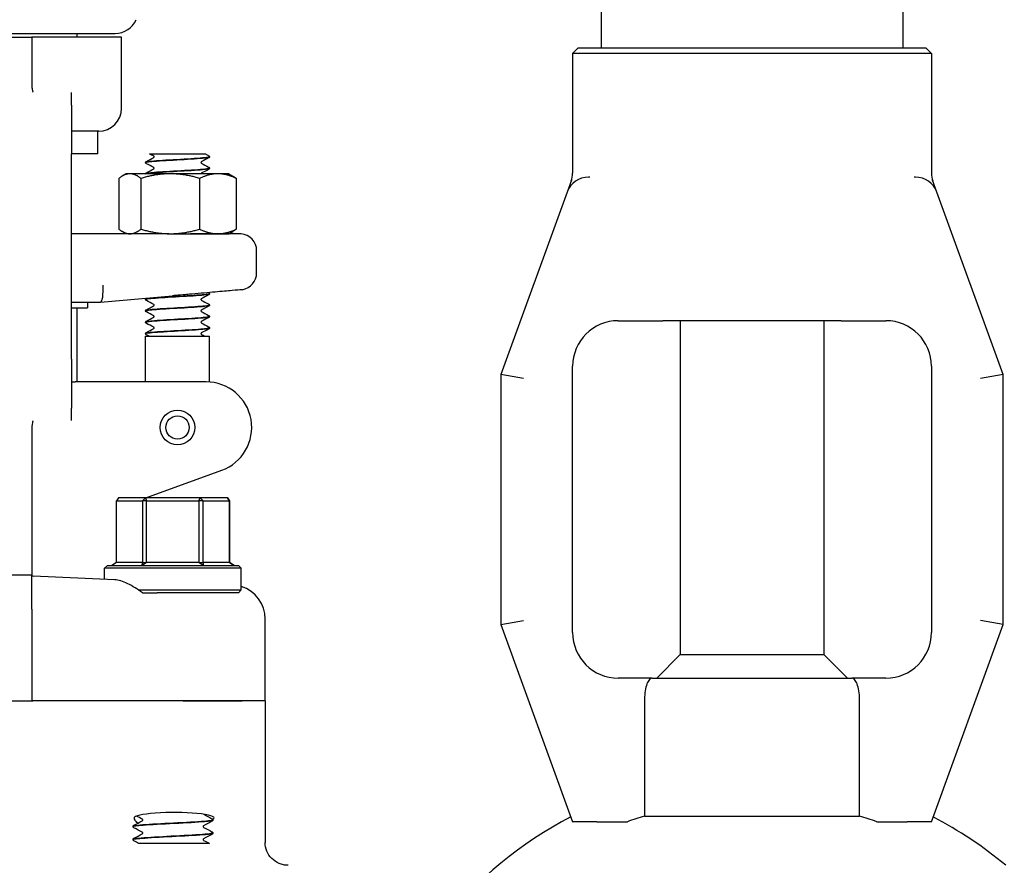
# Model space of a CAD drawing. Header units: inches. Extents: x 24 to 1128, y -69 to 748.
# Tile 519 of 656: x 773.89 to 779.29, y 300.52 to 305.16. Entities that reach past the tile are written whole.
import ezdxf

# ---------------------------------------------------------------- set-up
doc = ezdxf.new("R2010")
doc.units = ezdxf.units.IN
doc.header["$LTSCALE"] = 32
doc.header["$MEASUREMENT"] = 0
doc.layers.add('Visible (ANSI)', color=7, linetype='Continuous', lineweight=30)

msp = doc.modelspace()

# ---------------------------------------------------------------- linework, layer by layer
at = {"layer": 'Visible (ANSI)'}
for p, q in [((777.07836, 305.55404), (777.07836, 305.00286)), ((778.7319, 305.55404), (778.7319, 305.00286)), ((773.24465, 305.08267), (774.41135, 305.08267)), ((774.20298, 305.06267), (774.20298, 305.08267)), ((773.70298, 305.06267), (773.95298, 305.06267)), ((773.95913, 305.06267), (773.95298, 305.06267)), ((773.95298, 305.06267), (773.95298, 304.92871)), ((774.44548, 305.06267), (773.95913, 305.06267)), ((774.44548, 304.67117), (774.44548, 305.06267)), ((776.95213, 305.00286), (776.92088, 304.97161)), ((778.88938, 304.97161), (776.92088, 304.97161)), ((776.92088, 304.97161), (776.92088, 304.31624)), ((776.95213, 305.00286), (778.85813, 305.00286)), ((778.85813, 305.00286), (778.88938, 304.97161)), ((778.88938, 304.97161), (778.88938, 304.31624)), ((773.95298, 304.92871), (773.95298, 304.83622)), ((774.17173, 304.68976), (774.17173, 304.75785)), ((774.17173, 304.68976), (774.17173, 304.42117)), ((774.32048, 304.54617), (774.17173, 304.54617)), ((774.31548, 304.42117), (774.31548, 304.54617)), ((774.17173, 303.29617), (774.17173, 304.42117)), ((774.31548, 304.42117), (774.17173, 304.42117)), ((774.59987, 304.42117), (774.68744, 304.42117)), ((774.68744, 304.42117), (774.75333, 304.42117)), ((774.75333, 304.42117), (774.81914, 304.42117)), ((774.81914, 304.42117), (774.90598, 304.42117)), ((774.57798, 304.37391), (774.57798, 304.37453)), ((774.92798, 304.40519), (774.92798, 304.40581)), ((774.47148, 304.31267), (774.44965, 304.30007)), ((774.49173, 304.31267), (774.47148, 304.31267)), ((774.71315, 304.31267), (774.49173, 304.31267)), ((774.9744, 304.31267), (774.71315, 304.31267)), ((774.92798, 304.34263), (774.92798, 304.34325)), ((775.03448, 304.31267), (774.9744, 304.31267)), ((775.03448, 304.31267), (775.0563, 304.30007)), ((774.4312, 304.28753), (774.4312, 304.00881)), ((774.55226, 304.28753), (774.55226, 304.00881)), ((774.87404, 304.28753), (774.87404, 304.00881)), ((775.07475, 304.28753), (775.07475, 304.00881)), ((776.91456, 304.27684), (776.89095, 304.21195)), ((777.01538, 304.2942), (777.00841, 304.2942)), ((778.80186, 304.2942), (778.79489, 304.2942)), ((778.91932, 304.21195), (778.8957, 304.27684)), ((776.89095, 304.21195), (776.52718, 303.21252)), ((779.28309, 303.21252), (778.91932, 304.21195)), ((774.47148, 303.98367), (774.44965, 303.99627)), ((775.03448, 303.98367), (775.0563, 303.99627)), ((774.70512, 303.98367), (774.17173, 303.98367)), ((774.70512, 303.98367), (774.71315, 303.98367)), ((774.71315, 303.98367), (774.9744, 303.98367)), ((775.10207, 303.98327), (774.82496, 303.98327)), ((774.9744, 303.98367), (775.03448, 303.98367)), ((775.18723, 303.76958), (775.18723, 303.88992)), ((774.17173, 303.60867), (774.32997, 303.60867)), ((774.25923, 303.60867), (774.25923, 303.57742)), ((774.33015, 303.60868), (774.32997, 303.60867)), ((774.33015, 303.60868), (774.72556, 303.64328)), ((774.57798, 303.62316), (774.57798, 303.62378)), ((774.92798, 303.65444), (774.92798, 303.65506)), ((774.17173, 303.57742), (774.25923, 303.57742)), ((774.20298, 303.17117), (774.20298, 303.57742)), ((774.57798, 303.5606), (774.57798, 303.56122)), ((774.92798, 303.59188), (774.92798, 303.5925)), ((774.92798, 303.52932), (774.92798, 303.52994)), ((777.17088, 303.5068), (777.27429, 303.5068)), ((777.27429, 303.5068), (777.41647, 303.5068)), ((778.3938, 303.5068), (777.41647, 303.5068)), ((777.51143, 303.5068), (777.51143, 301.67546)), ((778.29883, 303.5068), (778.29883, 301.67546)), ((778.3938, 303.5068), (778.53598, 303.5068)), ((778.53598, 303.5068), (778.63938, 303.5068)), ((774.57798, 303.49803), (774.57798, 303.49866)), ((774.92798, 303.46675), (774.92798, 303.46737)), ((774.57798, 303.43547), (774.57798, 303.43609)), ((774.57798, 303.42117), (774.92798, 303.42117)), ((774.57798, 303.17117), (774.57798, 303.42117)), ((774.92798, 303.17053), (774.92798, 303.42117)), ((774.17173, 303.29617), (774.17173, 303.02758)), ((776.92088, 301.79617), (776.92088, 303.2568)), ((778.88938, 303.2568), (778.88938, 301.79617)), ((776.65218, 303.19048), (776.52718, 303.21252)), ((776.52718, 303.21252), (776.52718, 301.84045)), ((779.28309, 303.21252), (779.15809, 303.19048)), ((779.28309, 301.84045), (779.28309, 303.21252)), ((774.17173, 303.17117), (774.19207, 303.17117)), ((774.37689, 303.17117), (774.19207, 303.17117)), ((774.91016, 303.17117), (774.37689, 303.17117)), ((774.17173, 302.95949), (774.17173, 303.02758)), ((773.95298, 302.88112), (773.95298, 302.78863)), ((773.95298, 302.78863), (773.95298, 302.3614)), ((774.57989, 302.53492), (774.99566, 302.68625)), ((774.42848, 302.53492), (774.41818, 302.51929)), ((774.5769, 302.53492), (774.42848, 302.53492)), ((774.56006, 302.51929), (774.5769, 302.53492)), ((774.5769, 302.53492), (774.58343, 302.51929)), ((774.8764, 302.53492), (774.5769, 302.53492)), ((774.86972, 302.51929), (774.8764, 302.53492)), ((774.8764, 302.53492), (774.89322, 302.51929)), ((775.02747, 302.53492), (774.8764, 302.53492)), ((775.03763, 302.51929), (775.02747, 302.53492)), ((775.02747, 302.53492), (775.03777, 302.51929)), ((774.41818, 302.18054), (774.41818, 302.51929)), ((774.41818, 302.51929), (774.56006, 302.51929)), ((774.58343, 302.51929), (774.56006, 302.51929)), ((774.56006, 302.51929), (774.56006, 302.18054)), ((774.58343, 302.18054), (774.58343, 302.51929)), ((774.58343, 302.51929), (774.86972, 302.51929)), ((774.89322, 302.51929), (774.86972, 302.51929)), ((774.86972, 302.51929), (774.86972, 302.18054)), ((774.89322, 302.18054), (774.89322, 302.51929)), ((774.89322, 302.51929), (775.03763, 302.51929)), ((775.03777, 302.51929), (775.03763, 302.51929)), ((775.03763, 302.51929), (775.03763, 302.18054)), ((775.03777, 302.18054), (775.03777, 302.51929)), ((773.95298, 302.3614), (773.95298, 302.11603)), ((774.3686, 302.16492), (774.35298, 302.14929)), ((775.10298, 302.14929), (774.35298, 302.14929)), ((774.35298, 302.08842), (774.35298, 302.14929)), ((774.3686, 302.16492), (775.08735, 302.16492)), ((774.41818, 302.18054), (774.3924, 302.16492)), ((774.56006, 302.18054), (774.41818, 302.18054)), ((774.5587, 302.16492), (774.56006, 302.18054)), ((774.58343, 302.18054), (774.5587, 302.16492)), ((774.56006, 302.18054), (774.58343, 302.18054)), ((774.86972, 302.18054), (774.58343, 302.18054)), ((774.89428, 302.16492), (774.86972, 302.18054)), ((774.86972, 302.18054), (774.89322, 302.18054)), ((774.89322, 302.18054), (774.89428, 302.16492)), ((775.03763, 302.18054), (774.89322, 302.18054)), ((775.03763, 302.18054), (775.03777, 302.18054)), ((775.06356, 302.16492), (775.03763, 302.18054)), ((775.03777, 302.18054), (775.06356, 302.16492)), ((775.08735, 302.16492), (775.10298, 302.14929)), ((775.10298, 302.03054), (775.10298, 302.14929)), ((773.95308, 302.11117), (773.70287, 302.11117)), ((773.95298, 301.92457), (773.95298, 302.11062)), ((773.95325, 302.11117), (773.95308, 302.11117)), ((774.40864, 302.08601), (773.96045, 302.10543)), ((774.53766, 302.03054), (775.10298, 302.03054)), ((774.56012, 302.01492), (774.64215, 302.01492)), ((775.08735, 302.01492), (774.64215, 302.01492)), ((775.08735, 302.01492), (775.10298, 302.03054)), ((773.95298, 301.92457), (773.95298, 301.42117)), ((775.23423, 301.42117), (775.23423, 301.87061)), ((776.52718, 301.84045), (776.65218, 301.86249)), ((776.52718, 301.84045), (776.92088, 300.75877)), ((778.88938, 300.75877), (779.28309, 301.84045)), ((779.28309, 301.84045), (779.15809, 301.86249)), ((777.51143, 301.67546), (777.38214, 301.54617)), ((777.51143, 301.67546), (778.29883, 301.67546)), ((778.29883, 301.67546), (778.42812, 301.54617)), ((777.35783, 301.54617), (777.17088, 301.54617)), ((777.35783, 301.54617), (778.45243, 301.54617)), ((778.63938, 301.54617), (778.45243, 301.54617)), ((773.70298, 301.42117), (773.95298, 301.42117)), ((773.95298, 301.42117), (773.95976, 301.42117)), ((774.78464, 301.42117), (773.95976, 301.42117)), ((774.78464, 301.42117), (773.95976, 301.42117)), ((775.10688, 301.42117), (774.78464, 301.42117)), ((774.78464, 301.42117), (775.10688, 301.42117)), ((775.23423, 301.42117), (775.10688, 301.42117)), ((775.23423, 301.42117), (775.10688, 301.42117)), ((775.23423, 301.42117), (775.23423, 300.6448)), ((777.31458, 301.42117), (777.31458, 300.78986)), ((778.49568, 300.78986), (778.49568, 301.42117)), ((774.94673, 300.76866), (774.94673, 300.76799)), ((777.0539, 300.75877), (776.92088, 300.75877)), ((777.0539, 300.75877), (777.22123, 300.75877)), ((777.31458, 300.78986), (778.49568, 300.78986)), ((778.58904, 300.75877), (778.75636, 300.75877)), ((778.88938, 300.75877), (778.75636, 300.75877)), ((774.50923, 300.73291), (774.50923, 300.73224)), ((774.94673, 300.69716), (774.94673, 300.69649)), ((774.50923, 300.66141), (774.50923, 300.66074)), ((774.60512, 300.63992), (774.5407, 300.63992)), ((774.68084, 300.63992), (774.60512, 300.63992)), ((774.76739, 300.63992), (774.68084, 300.63992)), ((774.92778, 300.63992), (774.76739, 300.63992))]:
    msp.add_line(p, q, dxfattribs=at)
for radius in [0.095, 0.06375]:
    msp.add_circle((774.75298, 302.92117), radius, dxfattribs=at)
for centre, radius, start, end in [((774.41135, 305.20767), 0.125, 270, 336.42182), ((774.32048, 304.67117), 0.125, 270, 0), ((776.79588, 304.31624), 0.125, 340, 0), ((779.01438, 304.31624), 0.125, 180, 200), ((777.00841, 304.1692), 0.125, 90, 160), ((778.80186, 304.1692), 0.125, 20, 90), ((775.09348, 303.88992), 0.09375, 0, 84.74141), ((775.09348, 303.76958), 0.09375, 279.08773, 0), ((777.17088, 303.2568), 0.25, 90, 180), ((778.63938, 303.2568), 0.25, 0, 90), ((774.91016, 302.92117), 0.25, 290, 90), ((773.96079, 302.11323), 0.00781, 195.32369, 267.51874), ((777.17088, 301.79617), 0.25, 180, 270), ((778.63938, 301.79617), 0.25, 270, 0), ((777.90513, 298.86113), 2.16535, 117.31932, 141.6832), ((777.90513, 298.86113), 2.01712, 107.02387, 109.81912), ((777.90513, 298.86113), 2.01712, 70.18088, 72.97613), ((777.90513, 298.86113), 2.16535, 50.00159, 62.68068)]:
    msp.add_arc(centre, radius, start, end, dxfattribs=at)
for centre, major_axis, ratio, start_param, end_param in [((774.32588, 303.70242), (0.00409, -0.09375), 0.2058405, 0.0089869, 1.5618094), ((775.04507, 301.87075), (-0.18898, 0.00819), 0.9912393, 3.18452, 4.4442004), ((774.73515, 300.78047), (0.21875, 0), 0.1316525, 6.0040853, 9.3138876)]:
    msp.add_ellipse(centre, major_axis=major_axis, ratio=ratio, start_param=start_param, end_param=end_param, dxfattribs=at)
for points, knots in [([(773.95298, 304.83622), (773.95298, 304.82541), (773.95313, 304.81524), (773.95381, 304.79671), (773.9543, 304.78836), (773.95601, 304.77234), (773.95716, 304.76683), (773.95854, 304.76367), (773.95865, 304.76343), (773.95878, 304.76319)], [0, 0, 0, 0, 0.09469213, 0.09469213, 0.18700728, 0.18700728, 0.29404594, 0.29404594, 0.30156032, 0.30156032, 0.30156032, 0.30156032]), ([(773.95878, 304.76319), (773.9594, 304.76199), (773.96005, 304.76081), (773.96074, 304.75962), (773.96076, 304.75958), (773.96079, 304.75953)], [-0.020804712, -0.020804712, -0.020804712, -0.020804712, 0, 0, 0.000806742, 0.000806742, 0.000806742, 0.000806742]), ([(774.9277, 304.40584), (774.92784, 304.40478), (774.92506, 304.40371), (774.91921, 304.40265), (774.90227, 304.39956), (774.86, 304.39648), (774.80857, 304.39339), (774.75717, 304.39031), (774.69784, 304.38722), (774.65328, 304.38414), (774.60874, 304.38105), (774.58001, 304.37797), (774.57809, 304.37488), (774.57801, 304.37477), (774.57798, 304.37465), (774.57798, 304.37453)], [1.5680873, 1.5680873, 1.5680873, 1.5680873, 1.888606, 1.888606, 1.888606, 2.8182842, 2.8182842, 2.8182842, 3.7476993, 3.7476993, 3.7476993, 4.6768539, 4.6768539, 4.6768539, 4.712389, 4.712389, 4.712389, 4.712389]), ([(774.57798, 304.37456), (774.57804, 304.37583), (774.57851, 304.37703), (774.57962, 304.37869), (774.58021, 304.37924), (774.58125, 304.38004), (774.58172, 304.38032), (774.58219, 304.38056)], [0, 0, 0, 0, 0.017960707, 0.017960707, 0.035135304, 0.035135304, 0.051182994, 0.051182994, 0.051182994, 0.051182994]), ([(774.58219, 304.36788), (774.58147, 304.36825), (774.58071, 304.3687), (774.57947, 304.36999), (774.57903, 304.37055), (774.57829, 304.37201), (774.57802, 304.37293), (774.57798, 304.37388)], [0, 0, 0, 0, 0.024898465, 0.024898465, 0.037820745, 0.037820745, 0.051208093, 0.051208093, 0.051208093, 0.051208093]), ([(774.578, 304.37388), (774.57804, 304.37673), (774.60045, 304.37958), (774.6383, 304.38244), (774.6789, 304.38549), (774.7363, 304.38855), (774.7889, 304.39161), (774.84192, 304.39469), (774.88881, 304.39777), (774.91165, 304.40086), (774.92236, 304.4023), (774.92768, 304.40375), (774.92765, 304.40519)], [-10.9982833, -10.9982833, -10.9982833, -10.9982833, -10.1393382, -10.1393382, -10.1393382, -9.2180099, -9.2180099, -9.2180099, -8.289328, -8.289328, -8.289328, -7.8539816, -7.8539816, -7.8539816, -7.8539816]), ([(774.62431, 304.4055), (774.62431, 304.40671), (774.62381, 304.40783), (774.62302, 304.40891), (774.62273, 304.40912), (774.62253, 304.40927), (774.62249, 304.40929), (774.62249, 304.40929)], [0, 0, 0, 0, 0.02017106, 0.02017106, 0.036592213, 0.036592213, 0.045399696, 0.045399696, 0.045399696, 0.045399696]), ([(774.62252, 304.40173), (774.62258, 304.40176), (774.62275, 304.40188), (774.62326, 304.40241), (774.62357, 304.4028), (774.62411, 304.40393), (774.62431, 304.40471), (774.62431, 304.4055)], [0.008751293, 0.008751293, 0.008751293, 0.008751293, 0.024017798, 0.024017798, 0.03673453, 0.03673453, 0.049915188, 0.049915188, 0.049915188, 0.049915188]), ([(774.88344, 304.37799), (774.88337, 304.37796), (774.8832, 304.37784), (774.88269, 304.37731), (774.88238, 304.37692), (774.88185, 304.37579), (774.88164, 304.37501), (774.88164, 304.37422)], [0.008751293, 0.008751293, 0.008751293, 0.008751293, 0.024017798, 0.024017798, 0.03673453, 0.03673453, 0.049915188, 0.049915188, 0.049915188, 0.049915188]), ([(774.88164, 304.37422), (774.88164, 304.37301), (774.88214, 304.37189), (774.88293, 304.37082), (774.88322, 304.3706), (774.88343, 304.37045), (774.88346, 304.37043), (774.88346, 304.37043)], [0, 0, 0, 0, 0.02017106, 0.02017106, 0.036592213, 0.036592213, 0.045399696, 0.045399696, 0.045399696, 0.045399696]), ([(774.92377, 304.41184), (774.92448, 304.41147), (774.92524, 304.41102), (774.92649, 304.40973), (774.92693, 304.40917), (774.92766, 304.40771), (774.92793, 304.40679), (774.92798, 304.40584)], [0, 0, 0, 0, 0.024898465, 0.024898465, 0.037820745, 0.037820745, 0.051208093, 0.051208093, 0.051208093, 0.051208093]), ([(774.92798, 304.40516), (774.92792, 304.40389), (774.92744, 304.40269), (774.92634, 304.40103), (774.92574, 304.40048), (774.9247, 304.39968), (774.92423, 304.3994), (774.92377, 304.39916)], [0, 0, 0, 0, 0.017960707, 0.017960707, 0.035135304, 0.035135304, 0.051182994, 0.051182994, 0.051182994, 0.051182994]), ([(774.57805, 304.31267), (774.57821, 304.31369), (774.57862, 304.31462), (774.57962, 304.31613), (774.58021, 304.31668), (774.58125, 304.31748), (774.58172, 304.31776), (774.58219, 304.318)], [0.003203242, 0.003203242, 0.003203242, 0.003203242, 0.017960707, 0.017960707, 0.035135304, 0.035135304, 0.051182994, 0.051182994, 0.051182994, 0.051182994]), ([(774.92766, 304.34328), (774.92766, 304.34149), (774.91945, 304.33969), (774.90335, 304.3379), (774.87566, 304.33482), (774.82531, 304.33174), (774.77149, 304.32866), (774.71768, 304.32559), (774.66168, 304.32251), (774.62482, 304.31943), (774.59786, 304.31717), (774.58162, 304.31492), (774.57861, 304.31267)], [7.8512726, 7.8512726, 7.8512726, 7.8512726, 8.3909221, 8.3909221, 8.3909221, 9.318815, 9.318815, 9.318815, 10.2464637, 10.2464637, 10.2464637, 10.9251619, 10.9251619, 10.9251619, 10.9251619]), ([(774.57984, 304.31267), (774.58371, 304.31432), (774.59447, 304.31597), (774.61153, 304.31762), (774.64333, 304.32069), (774.69627, 304.32376), (774.75026, 304.32683), (774.80415, 304.3299), (774.85783, 304.33297), (774.89098, 304.33603), (774.91473, 304.33823), (774.92755, 304.34043), (774.92777, 304.34263)], [-17.1459793, -17.1459793, -17.1459793, -17.1459793, -16.649142, -16.649142, -16.649142, -15.7234774, -15.7234774, -15.7234774, -14.7994931, -14.7994931, -14.7994931, -14.1371669, -14.1371669, -14.1371669, -14.1371669]), ([(774.62431, 304.34294), (774.62431, 304.34415), (774.62381, 304.34527), (774.62302, 304.34634), (774.62273, 304.34656), (774.62253, 304.34671), (774.62249, 304.34673), (774.62249, 304.34673)], [0, 0, 0, 0, 0.02017106, 0.02017106, 0.036592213, 0.036592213, 0.045399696, 0.045399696, 0.045399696, 0.045399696]), ([(774.62252, 304.33917), (774.62258, 304.3392), (774.62275, 304.33931), (774.62326, 304.33985), (774.62357, 304.34023), (774.62411, 304.34137), (774.62431, 304.34215), (774.62431, 304.34294)], [0.008751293, 0.008751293, 0.008751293, 0.008751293, 0.024017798, 0.024017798, 0.03673453, 0.03673453, 0.049915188, 0.049915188, 0.049915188, 0.049915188]), ([(774.88344, 304.31543), (774.88337, 304.3154), (774.8832, 304.31528), (774.88269, 304.31475), (774.88238, 304.31436), (774.88196, 304.31348), (774.88183, 304.31309), (774.88175, 304.31267)], [0.008751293, 0.008751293, 0.008751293, 0.008751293, 0.024017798, 0.024017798, 0.03673453, 0.03673453, 0.044158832, 0.044158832, 0.044158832, 0.044158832]), ([(774.92377, 304.34928), (774.92448, 304.34891), (774.92524, 304.34846), (774.92649, 304.34717), (774.92693, 304.34661), (774.92766, 304.34515), (774.92793, 304.34423), (774.92798, 304.34328)], [0, 0, 0, 0, 0.024898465, 0.024898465, 0.037820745, 0.037820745, 0.051208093, 0.051208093, 0.051208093, 0.051208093]), ([(774.92798, 304.3426), (774.92792, 304.34133), (774.92744, 304.34013), (774.92634, 304.33847), (774.92574, 304.33792), (774.9247, 304.33712), (774.92423, 304.33684), (774.92377, 304.3366)], [0, 0, 0, 0, 0.017960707, 0.017960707, 0.035135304, 0.035135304, 0.051182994, 0.051182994, 0.051182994, 0.051182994]), ([(774.70512, 303.98367), (774.70544, 303.98367), (774.70576, 303.98367), (774.74589, 303.98366), (774.78559, 303.98327), (774.82496, 303.98327)], [-0.00244603, -0.00244603, -0.00244603, -0.00244603, 0, 0, 0.30409051, 0.30409051, 0.30409051, 0.30409051]), ([(775.10828, 303.677), (775.10828, 303.677), (775.10623, 303.67682), (775.09369, 303.67573), (775.07676, 303.67425), (775.02777, 303.66998), (774.99618, 303.66722), (774.92118, 303.66067), (774.87817, 303.65691), (774.8328, 303.65293)], [1.2086674, 1.2086674, 1.2086674, 1.2086674, 1.3758839, 1.3758839, 1.7193458, 1.7193458, 2.0628667, 2.0628667, 2.4173808, 2.4173808, 2.4173808, 2.4173808]), ([(774.92409, 303.66092), (774.92471, 303.66058), (774.92536, 303.66014), (774.92649, 303.65898), (774.92693, 303.65842), (774.92766, 303.65696), (774.92793, 303.65604), (774.92798, 303.65509)], [0.003701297, 0.003701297, 0.003701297, 0.003701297, 0.024898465, 0.024898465, 0.037820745, 0.037820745, 0.051208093, 0.051208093, 0.051208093, 0.051208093]), ([(774.57798, 303.62381), (774.57804, 303.62508), (774.57851, 303.62628), (774.57962, 303.62794), (774.58021, 303.62849), (774.58125, 303.62929), (774.58172, 303.62957), (774.58219, 303.62981)], [0, 0, 0, 0, 0.017960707, 0.017960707, 0.035135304, 0.035135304, 0.051182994, 0.051182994, 0.051182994, 0.051182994]), ([(774.58219, 303.61713), (774.58147, 303.6175), (774.58071, 303.61795), (774.57947, 303.61924), (774.57903, 303.6198), (774.57829, 303.62126), (774.57802, 303.62218), (774.57798, 303.62313)], [0, 0, 0, 0, 0.024898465, 0.024898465, 0.037820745, 0.037820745, 0.051208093, 0.051208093, 0.051208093, 0.051208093]), ([(774.57804, 303.62313), (774.57799, 303.62354), (774.57838, 303.62395), (774.57925, 303.62436), (774.58575, 303.62743), (774.61857, 303.6305), (774.66525, 303.63357), (774.71193, 303.63664), (774.77137, 303.63971), (774.82106, 303.64278), (774.87074, 303.64585), (774.90951, 303.64892), (774.92268, 303.65199), (774.92619, 303.6528), (774.92786, 303.65362), (774.92778, 303.65444)], [-86.396507, -86.396507, -86.396507, -86.396507, -86.2730121, -86.2730121, -86.2730121, -85.3480879, -85.3480879, -85.3480879, -84.4233738, -84.4233738, -84.4233738, -83.4988671, -83.4988671, -83.4988671, -83.2522053, -83.2522053, -83.2522053, -83.2522053]), ([(774.92792, 303.65509), (774.92797, 303.65474), (774.92768, 303.65439), (774.92705, 303.65404), (774.9215, 303.65096), (774.88936, 303.64788), (774.84291, 303.6448), (774.7965, 303.64172), (774.73691, 303.63864), (774.68683, 303.63556), (774.6368, 303.63249), (774.59744, 303.62941), (774.58372, 303.62634), (774.57991, 303.62549), (774.5781, 303.62463), (774.57819, 303.62378)], [76.966311, 76.966311, 76.966311, 76.966311, 77.0718173, 77.0718173, 77.0718173, 78.0001054, 78.0001054, 78.0001054, 78.927415, 78.927415, 78.927415, 79.8537889, 79.8537889, 79.8537889, 80.1106127, 80.1106127, 80.1106127, 80.1106127]), ([(774.8328, 303.65293), (774.83041, 303.65273), (774.82801, 303.65251), (774.81533, 303.6514), (774.80501, 303.65047), (774.77755, 303.64798), (774.76038, 303.64639), (774.73792, 303.64437), (774.73269, 303.6439), (774.72683, 303.64339), (774.7262, 303.64333), (774.72556, 303.64328)], [0.05166308, 0.05166308, 0.05166308, 0.05166308, 0.07036558, 0.07036558, 0.15060424, 0.15060424, 0.28322209, 0.28322209, 0.32342002, 0.32342002, 0.3282584, 0.3282584, 0.3282584, 0.3282584]), ([(774.88344, 303.62724), (774.88337, 303.62721), (774.8832, 303.62709), (774.88269, 303.62656), (774.88238, 303.62617), (774.88185, 303.62504), (774.88164, 303.62426), (774.88164, 303.62347)], [0.008751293, 0.008751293, 0.008751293, 0.008751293, 0.024017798, 0.024017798, 0.03673453, 0.03673453, 0.049915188, 0.049915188, 0.049915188, 0.049915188]), ([(774.88164, 303.62347), (774.88164, 303.62226), (774.88214, 303.62114), (774.88293, 303.62007), (774.88322, 303.61985), (774.88343, 303.6197), (774.88346, 303.61968), (774.88346, 303.61968)], [0, 0, 0, 0, 0.02017106, 0.02017106, 0.036592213, 0.036592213, 0.045399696, 0.045399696, 0.045399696, 0.045399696]), ([(774.92798, 303.65441), (774.92792, 303.65314), (774.92744, 303.65194), (774.92634, 303.65028), (774.92574, 303.64973), (774.9247, 303.64893), (774.92423, 303.64865), (774.92377, 303.64841)], [0, 0, 0, 0, 0.017960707, 0.017960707, 0.035135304, 0.035135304, 0.051182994, 0.051182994, 0.051182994, 0.051182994]), ([(774.92773, 303.59253), (774.92786, 303.59153), (774.9254, 303.59053), (774.92023, 303.58953), (774.90441, 303.58647), (774.86351, 303.5834), (774.81297, 303.58034), (774.76247, 303.57728), (774.7035, 303.57423), (774.65829, 303.57117), (774.6121, 303.56804), (774.58143, 303.56492), (774.57827, 303.56179), (774.57807, 303.5616), (774.57798, 303.56141), (774.57799, 303.56122)], [83.2494963, 83.2494963, 83.2494963, 83.2494963, 83.5507651, 83.5507651, 83.5507651, 84.4730857, 84.4730857, 84.4730857, 85.3947182, 85.3947182, 85.3947182, 86.3362347, 86.3362347, 86.3362347, 86.393798, 86.393798, 86.393798, 86.393798]), ([(774.57798, 303.56125), (774.57804, 303.56252), (774.57851, 303.56372), (774.57962, 303.56538), (774.58021, 303.56593), (774.58125, 303.56673), (774.58172, 303.56701), (774.58219, 303.56725)], [0, 0, 0, 0, 0.017960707, 0.017960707, 0.035135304, 0.035135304, 0.051182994, 0.051182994, 0.051182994, 0.051182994]), ([(774.58219, 303.55456), (774.58147, 303.55494), (774.58071, 303.55539), (774.57947, 303.55668), (774.57903, 303.55724), (774.57829, 303.5587), (774.57802, 303.55962), (774.57798, 303.56057)], [0, 0, 0, 0, 0.024898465, 0.024898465, 0.037820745, 0.037820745, 0.051208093, 0.051208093, 0.051208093, 0.051208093]), ([(774.578, 303.56057), (774.57806, 303.5634), (774.6001, 303.56623), (774.63746, 303.56906), (774.67805, 303.57213), (774.73576, 303.57521), (774.78865, 303.57828), (774.84154, 303.58136), (774.88837, 303.58443), (774.91135, 303.5875), (774.92225, 303.58896), (774.92767, 303.59042), (774.92765, 303.59188)], [-92.6796923, -92.6796923, -92.6796923, -92.6796923, -91.8271132, -91.8271132, -91.8271132, -90.9008742, -90.9008742, -90.9008742, -89.9748609, -89.9748609, -89.9748609, -89.5353906, -89.5353906, -89.5353906, -89.5353906]), ([(774.62431, 303.59219), (774.62431, 303.5934), (774.62381, 303.59452), (774.62302, 303.59559), (774.62273, 303.59581), (774.62253, 303.59596), (774.62249, 303.59598), (774.62249, 303.59598)], [0, 0, 0, 0, 0.02017106, 0.02017106, 0.036592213, 0.036592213, 0.045399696, 0.045399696, 0.045399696, 0.045399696]), ([(774.62252, 303.58842), (774.62258, 303.58845), (774.62275, 303.58856), (774.62326, 303.5891), (774.62357, 303.58948), (774.62411, 303.59062), (774.62431, 303.5914), (774.62431, 303.59219)], [0.008751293, 0.008751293, 0.008751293, 0.008751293, 0.024017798, 0.024017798, 0.03673453, 0.03673453, 0.049915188, 0.049915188, 0.049915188, 0.049915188]), ([(774.88344, 303.56468), (774.88337, 303.56465), (774.8832, 303.56453), (774.88269, 303.564), (774.88238, 303.56361), (774.88185, 303.56247), (774.88164, 303.5617), (774.88164, 303.56091)], [0.008751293, 0.008751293, 0.008751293, 0.008751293, 0.024017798, 0.024017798, 0.03673453, 0.03673453, 0.049915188, 0.049915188, 0.049915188, 0.049915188]), ([(774.88164, 303.56091), (774.88164, 303.5597), (774.88214, 303.55858), (774.88293, 303.5575), (774.88322, 303.55729), (774.88343, 303.55714), (774.88346, 303.55712), (774.88346, 303.55712)], [0, 0, 0, 0, 0.02017106, 0.02017106, 0.036592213, 0.036592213, 0.045399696, 0.045399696, 0.045399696, 0.045399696]), ([(774.92377, 303.59853), (774.92448, 303.59816), (774.92524, 303.59771), (774.92649, 303.59642), (774.92693, 303.59586), (774.92766, 303.5944), (774.92793, 303.59348), (774.92798, 303.59253)], [0, 0, 0, 0, 0.024898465, 0.024898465, 0.037820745, 0.037820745, 0.051208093, 0.051208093, 0.051208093, 0.051208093]), ([(774.92798, 303.59185), (774.92792, 303.59058), (774.92744, 303.58938), (774.92634, 303.58772), (774.92574, 303.58717), (774.9247, 303.58637), (774.92423, 303.58609), (774.92377, 303.58585)], [0, 0, 0, 0, 0.017960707, 0.017960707, 0.035135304, 0.035135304, 0.051182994, 0.051182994, 0.051182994, 0.051182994]), ([(774.57798, 303.49868), (774.57804, 303.49996), (774.57851, 303.50116), (774.57962, 303.50282), (774.58021, 303.50336), (774.58125, 303.50417), (774.58172, 303.50445), (774.58219, 303.50469)], [0, 0, 0, 0, 0.017960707, 0.017960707, 0.035135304, 0.035135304, 0.051182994, 0.051182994, 0.051182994, 0.051182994]), ([(774.92766, 303.52996), (774.92767, 303.52822), (774.91988, 303.52647), (774.90452, 303.52472), (774.87752, 303.52165), (774.82777, 303.51858), (774.77417, 303.51551), (774.72067, 303.51244), (774.66458, 303.50937), (774.62713, 303.50631), (774.59599, 303.50376), (774.57833, 303.50121), (774.57807, 303.49866)], [89.5326816, 89.5326816, 89.5326816, 89.5326816, 90.0591077, 90.0591077, 90.0591077, 90.9847722, 90.9847722, 90.9847722, 91.9087566, 91.9087566, 91.9087566, 92.6769833, 92.6769833, 92.6769833, 92.6769833]), ([(774.57821, 303.49801), (774.57831, 303.50015), (774.59033, 303.50229), (774.61291, 303.50444), (774.64535, 303.50752), (774.69884, 303.5106), (774.75297, 303.51367), (774.80708, 303.51675), (774.86055, 303.51983), (774.89301, 303.52291), (774.91551, 303.52505), (774.92754, 303.52718), (774.92774, 303.52932)], [-98.9628776, -98.9628776, -98.9628776, -98.9628776, -98.3173276, -98.3173276, -98.3173276, -97.3894346, -97.3894346, -97.3894346, -96.461786, -96.461786, -96.461786, -95.8185759, -95.8185759, -95.8185759, -95.8185759]), ([(774.62431, 303.52963), (774.62431, 303.53083), (774.62381, 303.53195), (774.62302, 303.53303), (774.62273, 303.53324), (774.62253, 303.5334), (774.62249, 303.53341), (774.62249, 303.53341)], [0, 0, 0, 0, 0.02017106, 0.02017106, 0.036592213, 0.036592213, 0.045399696, 0.045399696, 0.045399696, 0.045399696]), ([(774.62252, 303.52585), (774.62258, 303.52589), (774.62275, 303.526), (774.62326, 303.52654), (774.62357, 303.52692), (774.62411, 303.52806), (774.62431, 303.52884), (774.62431, 303.52963)], [0.008751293, 0.008751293, 0.008751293, 0.008751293, 0.024017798, 0.024017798, 0.03673453, 0.03673453, 0.049915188, 0.049915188, 0.049915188, 0.049915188]), ([(774.88344, 303.50212), (774.88337, 303.50208), (774.8832, 303.50197), (774.88269, 303.50143), (774.88238, 303.50105), (774.88185, 303.49991), (774.88164, 303.49913), (774.88164, 303.49835)], [0.008751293, 0.008751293, 0.008751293, 0.008751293, 0.024017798, 0.024017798, 0.03673453, 0.03673453, 0.049915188, 0.049915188, 0.049915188, 0.049915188]), ([(774.92377, 303.53597), (774.92448, 303.5356), (774.92524, 303.53514), (774.92649, 303.53386), (774.92693, 303.53329), (774.92766, 303.53184), (774.92793, 303.53092), (774.92798, 303.52996)], [0, 0, 0, 0, 0.024898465, 0.024898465, 0.037820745, 0.037820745, 0.051208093, 0.051208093, 0.051208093, 0.051208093]), ([(774.92798, 303.52929), (774.92792, 303.52801), (774.92744, 303.52681), (774.92634, 303.52515), (774.92574, 303.52461), (774.9247, 303.52381), (774.92423, 303.52352), (774.92377, 303.52328)], [0, 0, 0, 0, 0.017960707, 0.017960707, 0.035135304, 0.035135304, 0.051182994, 0.051182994, 0.051182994, 0.051182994]), ([(774.58219, 303.492), (774.58147, 303.49238), (774.58071, 303.49283), (774.57947, 303.49412), (774.57903, 303.49468), (774.57829, 303.49614), (774.57802, 303.49706), (774.57798, 303.49801)], [0, 0, 0, 0, 0.024898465, 0.024898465, 0.037820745, 0.037820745, 0.051208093, 0.051208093, 0.051208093, 0.051208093]), ([(774.57831, 303.43545), (774.57821, 303.43686), (774.58322, 303.43828), (774.59345, 303.43969), (774.61575, 303.44278), (774.66227, 303.44586), (774.71523, 303.44895), (774.76817, 303.45203), (774.82627, 303.45512), (774.86731, 303.4582), (774.90524, 303.46105), (774.92777, 303.4639), (774.92795, 303.46675)], [-105.2460629, -105.2460629, -105.2460629, -105.2460629, -104.8196437, -104.8196437, -104.8196437, -103.8899654, -103.8899654, -103.8899654, -102.9605503, -102.9605503, -102.9605503, -102.1017612, -102.1017612, -102.1017612, -102.1017612]), ([(774.92786, 303.4674), (774.92772, 303.4649), (774.91094, 303.4624), (774.88098, 303.4599), (774.84433, 303.45685), (774.78883, 303.45379), (774.73535, 303.45073), (774.68146, 303.44765), (774.6309, 303.44456), (774.60299, 303.44148), (774.58672, 303.43969), (774.57837, 303.43789), (774.57828, 303.43609)], [95.8158669, 95.8158669, 95.8158669, 95.8158669, 96.5689115, 96.5689115, 96.5689115, 97.4902398, 97.4902398, 97.4902398, 98.4189217, 98.4189217, 98.4189217, 98.9601686, 98.9601686, 98.9601686, 98.9601686]), ([(774.62431, 303.46706), (774.62431, 303.46827), (774.62381, 303.46939), (774.62302, 303.47047), (774.62273, 303.47068), (774.62253, 303.47083), (774.62249, 303.47085), (774.62249, 303.47085)], [0, 0, 0, 0, 0.02017106, 0.02017106, 0.036592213, 0.036592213, 0.045399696, 0.045399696, 0.045399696, 0.045399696]), ([(774.62252, 303.46329), (774.62258, 303.46333), (774.62275, 303.46344), (774.62326, 303.46398), (774.62357, 303.46436), (774.62411, 303.4655), (774.62431, 303.46628), (774.62431, 303.46706)], [0.008751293, 0.008751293, 0.008751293, 0.008751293, 0.024017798, 0.024017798, 0.03673453, 0.03673453, 0.049915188, 0.049915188, 0.049915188, 0.049915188]), ([(774.88164, 303.49835), (774.88164, 303.49714), (774.88214, 303.49602), (774.88293, 303.49494), (774.88322, 303.49473), (774.88343, 303.49458), (774.88346, 303.49456), (774.88346, 303.49456)], [0, 0, 0, 0, 0.02017106, 0.02017106, 0.036592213, 0.036592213, 0.045399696, 0.045399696, 0.045399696, 0.045399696]), ([(774.92377, 303.47341), (774.92448, 303.47303), (774.92524, 303.47258), (774.92649, 303.47129), (774.92693, 303.47073), (774.92766, 303.46927), (774.92793, 303.46835), (774.92798, 303.4674)], [0, 0, 0, 0, 0.024898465, 0.024898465, 0.037820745, 0.037820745, 0.051208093, 0.051208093, 0.051208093, 0.051208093]), ([(774.92798, 303.46673), (774.92792, 303.46545), (774.92744, 303.46425), (774.92634, 303.46259), (774.92574, 303.46205), (774.9247, 303.46124), (774.92423, 303.46096), (774.92377, 303.46072)], [0, 0, 0, 0, 0.017960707, 0.017960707, 0.035135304, 0.035135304, 0.051182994, 0.051182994, 0.051182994, 0.051182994]), ([(774.57798, 303.43612), (774.57804, 303.4374), (774.57851, 303.4386), (774.57962, 303.44026), (774.58021, 303.4408), (774.58125, 303.4416), (774.58172, 303.44189), (774.58219, 303.44213)], [0, 0, 0, 0, 0.017960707, 0.017960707, 0.035135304, 0.035135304, 0.051182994, 0.051182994, 0.051182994, 0.051182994]), ([(774.58219, 303.42944), (774.58147, 303.42981), (774.58071, 303.43027), (774.57947, 303.43155), (774.57903, 303.43212), (774.57829, 303.43357), (774.57802, 303.43449), (774.57798, 303.43545)], [0, 0, 0, 0, 0.024898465, 0.024898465, 0.037820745, 0.037820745, 0.051208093, 0.051208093, 0.051208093, 0.051208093]), ([(774.88344, 303.43956), (774.88337, 303.43952), (774.8832, 303.43941), (774.88269, 303.43887), (774.88238, 303.43849), (774.88185, 303.43735), (774.88164, 303.43657), (774.88164, 303.43578)], [0.008751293, 0.008751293, 0.008751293, 0.008751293, 0.024017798, 0.024017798, 0.03673453, 0.03673453, 0.049915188, 0.049915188, 0.049915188, 0.049915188]), ([(774.88164, 303.43578), (774.88164, 303.43458), (774.88214, 303.43346), (774.88293, 303.43238), (774.88322, 303.43216), (774.88343, 303.43201), (774.88346, 303.432), (774.88346, 303.432)], [0, 0, 0, 0, 0.02017106, 0.02017106, 0.036592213, 0.036592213, 0.045399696, 0.045399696, 0.045399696, 0.045399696]), ([(773.95878, 302.95415), (773.95851, 302.95364), (773.95831, 302.95313), (773.95608, 302.94729), (773.95427, 302.93443), (773.95312, 302.90131), (773.95298, 302.89151), (773.95298, 302.88112)], [0.01027275, 0.01027275, 0.01027275, 0.01027275, 0.01655356, 0.01655356, 0.11390533, 0.11390533, 0.15067112, 0.15067112, 0.15067112, 0.15067112]), ([(773.96079, 302.95781), (773.96076, 302.95776), (773.96074, 302.95772), (773.96005, 302.95653), (773.9594, 302.95535), (773.95878, 302.95415)], [-0.369912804, -0.369912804, -0.369912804, -0.369912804, -0.369497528, -0.369497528, -0.358790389, -0.358790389, -0.358790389, -0.358790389]), ([(774.56012, 302.01492), (774.53437, 302.03364), (774.50618, 302.05131), (774.45345, 302.07703), (774.42889, 302.08513), (774.40864, 302.08601)], [0.44734115, 0.44734115, 0.44734115, 0.44734115, 0.70623872, 0.70623872, 0.9622765, 0.9622765, 0.9622765, 0.9622765]), ([(777.35783, 301.54617), (777.35779, 301.54617), (777.35776, 301.54617), (777.35445, 301.54615), (777.35121, 301.54513), (777.34492, 301.54113), (777.34189, 301.53817), (777.33397, 301.52744), (777.32945, 301.51783), (777.32212, 301.49439), (777.31931, 301.48102), (777.31554, 301.45196), (777.31458, 301.43666), (777.31458, 301.42117)], [-1.02981453, -1.02981453, -1.02981453, -1.02981453, -1.02895646, -1.02895646, -0.95526591, -0.95526591, -0.8820533, -0.8820533, -0.7540906, -0.7540906, -0.63275361, -0.63275361, -0.51447823, -0.51447823, -0.51447823, -0.51447823]), ([(778.49568, 301.42117), (778.49568, 301.43666), (778.49473, 301.45196), (778.49096, 301.48102), (778.48814, 301.49439), (778.48082, 301.51783), (778.4763, 301.52744), (778.46838, 301.53817), (778.46534, 301.54113), (778.45906, 301.54513), (778.45582, 301.54615), (778.45251, 301.54617), (778.45247, 301.54617), (778.45243, 301.54617)], [-0.51447823, -0.51447823, -0.51447823, -0.51447823, -0.39620285, -0.39620285, -0.27486586, -0.27486586, -0.14690316, -0.14690316, -0.07369055, -0.07369055, 0, 0, 0.00085806, 0.00085806, 0.00085806, 0.00085806]), ([(774.89538, 300.80007), (774.89556, 300.79989), (774.89571, 300.79978), (774.89594, 300.79961), (774.896, 300.79958), (774.896, 300.79958)], [0.031449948, 0.031449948, 0.031449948, 0.031449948, 0.041633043, 0.041633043, 0.054614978, 0.054614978, 0.054614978, 0.054614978]), ([(774.50934, 300.73221), (774.50949, 300.73496), (774.52893, 300.73771), (774.56387, 300.74046), (774.60645, 300.74381), (774.67122, 300.74716), (774.73557, 300.75051), (774.79991, 300.75386), (774.86257, 300.75721), (774.90169, 300.76056), (774.93064, 300.76304), (774.94628, 300.76551), (774.94653, 300.76799)], [8.1371759, 8.1371759, 8.1371759, 8.1371759, 8.8619138, 8.8619138, 8.8619138, 9.7450261, 9.7450261, 9.7450261, 10.627867, 10.627867, 10.627867, 11.2810852, 11.2810852, 11.2810852, 11.2810852]), ([(774.94652, 300.76869), (774.94664, 300.76777), (774.94466, 300.76685), (774.94047, 300.76593), (774.92528, 300.7626), (774.88141, 300.75928), (774.82397, 300.75595), (774.76663, 300.75263), (774.69686, 300.74932), (774.63862, 300.746), (774.58048, 300.74268), (774.53491, 300.73937), (774.51753, 300.73605), (774.51203, 300.73501), (774.50938, 300.73396), (774.50947, 300.73291)], [-17.5665871, -17.5665871, -17.5665871, -17.5665871, -17.3244424, -17.3244424, -17.3244424, -16.4477493, -16.4477493, -16.4477493, -15.5726718, -15.5726718, -15.5726718, -14.6990684, -14.6990684, -14.6990684, -14.4226778, -14.4226778, -14.4226778, -14.4226778]), ([(774.53487, 300.75067), (774.52808, 300.75646), (774.52309, 300.76268), (774.51622, 300.77501), (774.51533, 300.78079), (774.51775, 300.78365)], [0.70379768, 0.70379768, 0.70379768, 0.70379768, 0.82602783, 0.82602783, 0.97703961, 0.97703961, 0.97703961, 0.97703961]), ([(774.56218, 300.76833), (774.56218, 300.76971), (774.56162, 300.771), (774.56068, 300.77229), (774.56033, 300.77256), (774.56001, 300.77279), (774.55996, 300.77282), (774.55996, 300.77282)], [0, 0, 0, 0, 0.022828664, 0.022828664, 0.041633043, 0.041633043, 0.054614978, 0.054614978, 0.054614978, 0.054614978]), ([(774.55996, 300.76383), (774.55996, 300.76383), (774.56019, 300.76392), (774.56095, 300.76472), (774.56132, 300.76517), (774.56194, 300.7665), (774.56218, 300.76741), (774.56218, 300.76833)], [0.002645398, 0.002645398, 0.002645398, 0.002645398, 0.027589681, 0.027589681, 0.042171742, 0.042171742, 0.057287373, 0.057287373, 0.057287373, 0.057287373]), ([(774.94202, 300.77547), (774.9428, 300.77506), (774.94365, 300.77456), (774.94504, 300.77311), (774.94554, 300.77247), (774.94637, 300.77082), (774.94668, 300.76977), (774.94673, 300.76869)], [0, 0, 0, 0, 0.028459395, 0.028459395, 0.043235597, 0.043235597, 0.058545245, 0.058545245, 0.058545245, 0.058545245]), ([(774.94673, 300.76796), (774.94666, 300.76651), (774.94612, 300.76514), (774.94487, 300.76326), (774.9442, 300.76265), (774.94304, 300.76176), (774.94252, 300.76145), (774.94202, 300.76118)], [0, 0, 0, 0, 0.020588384, 0.020588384, 0.04017257, 0.04017257, 0.058516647, 0.058516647, 0.058516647, 0.058516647]), ([(774.50923, 300.73294), (774.50929, 300.73439), (774.50983, 300.73576), (774.51108, 300.73764), (774.51175, 300.73825), (774.51291, 300.73914), (774.51343, 300.73945), (774.51393, 300.73972)], [0, 0, 0, 0, 0.020588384, 0.020588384, 0.04017257, 0.04017257, 0.058516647, 0.058516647, 0.058516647, 0.058516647]), ([(774.51393, 300.72543), (774.51315, 300.72584), (774.51231, 300.72634), (774.51091, 300.72779), (774.51041, 300.72843), (774.50958, 300.73008), (774.50928, 300.73113), (774.50923, 300.73221)], [0, 0, 0, 0, 0.028459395, 0.028459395, 0.043235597, 0.043235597, 0.058545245, 0.058545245, 0.058545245, 0.058545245]), ([(774.50927, 300.66071), (774.50935, 300.66369), (774.53254, 300.66667), (774.57296, 300.66965), (774.61776, 300.67296), (774.68288, 300.67626), (774.74616, 300.67956), (774.80943, 300.68287), (774.86969, 300.68617), (774.90642, 300.68947), (774.93243, 300.69181), (774.94622, 300.69415), (774.94644, 300.69649)], [1.8539906, 1.8539906, 1.8539906, 1.8539906, 2.6394946, 2.6394946, 2.6394946, 3.5103246, 3.5103246, 3.5103246, 4.381086, 4.381086, 4.381086, 4.9978999, 4.9978999, 4.9978999, 4.9978999]), ([(774.94668, 300.69719), (774.94672, 300.69686), (774.94648, 300.69652), (774.94594, 300.69619), (774.94053, 300.69288), (774.90576, 300.68956), (774.85354, 300.68624), (774.80148, 300.68293), (774.73307, 300.67963), (774.67165, 300.67632), (774.60962, 300.67298), (774.55591, 300.66964), (774.52915, 300.6663), (774.51607, 300.66467), (774.50955, 300.66304), (774.50955, 300.66141)], [-11.2834018, -11.2834018, -11.2834018, -11.2834018, -11.1962178, -11.1962178, -11.1962178, -10.321672, -10.321672, -10.321672, -9.4498406, -9.4498406, -9.4498406, -8.569564, -8.569564, -8.569564, -8.1394925, -8.1394925, -8.1394925, -8.1394925]), ([(774.56218, 300.69683), (774.56218, 300.69821), (774.56162, 300.6995), (774.56068, 300.70079), (774.56033, 300.70106), (774.56001, 300.70129), (774.55996, 300.70132), (774.55996, 300.70132)], [0, 0, 0, 0, 0.022828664, 0.022828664, 0.041633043, 0.041633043, 0.054614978, 0.054614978, 0.054614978, 0.054614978]), ([(774.55996, 300.69233), (774.55996, 300.69233), (774.56019, 300.69242), (774.56095, 300.69322), (774.56132, 300.69367), (774.56194, 300.695), (774.56218, 300.69591), (774.56218, 300.69683)], [0.002645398, 0.002645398, 0.002645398, 0.002645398, 0.027589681, 0.027589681, 0.042171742, 0.042171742, 0.057287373, 0.057287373, 0.057287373, 0.057287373]), ([(774.896, 300.73707), (774.896, 300.73707), (774.89576, 300.73698), (774.895, 300.73618), (774.89464, 300.73573), (774.89401, 300.7344), (774.89377, 300.73349), (774.89377, 300.73258)], [0.002645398, 0.002645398, 0.002645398, 0.002645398, 0.027589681, 0.027589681, 0.042171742, 0.042171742, 0.057287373, 0.057287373, 0.057287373, 0.057287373]), ([(774.89377, 300.73258), (774.89377, 300.73119), (774.89434, 300.7299), (774.89527, 300.72861), (774.89562, 300.72834), (774.89594, 300.72811), (774.896, 300.72808), (774.896, 300.72808)], [0, 0, 0, 0, 0.022828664, 0.022828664, 0.041633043, 0.041633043, 0.054614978, 0.054614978, 0.054614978, 0.054614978]), ([(774.94202, 300.70397), (774.9428, 300.70356), (774.94365, 300.70306), (774.94504, 300.70161), (774.94554, 300.70097), (774.94637, 300.69932), (774.94668, 300.69827), (774.94673, 300.69719)], [0, 0, 0, 0, 0.028459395, 0.028459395, 0.043235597, 0.043235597, 0.058545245, 0.058545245, 0.058545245, 0.058545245]), ([(774.94673, 300.69646), (774.94666, 300.69501), (774.94612, 300.69364), (774.94487, 300.69176), (774.9442, 300.69115), (774.94304, 300.69026), (774.94252, 300.68995), (774.94202, 300.68968)], [0, 0, 0, 0, 0.020588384, 0.020588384, 0.04017257, 0.04017257, 0.058516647, 0.058516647, 0.058516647, 0.058516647]), ([(774.50923, 300.66144), (774.50929, 300.66289), (774.50983, 300.66426), (774.51108, 300.66614), (774.51175, 300.66675), (774.51291, 300.66764), (774.51343, 300.66795), (774.51393, 300.66822)], [0, 0, 0, 0, 0.020588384, 0.020588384, 0.04017257, 0.04017257, 0.058516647, 0.058516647, 0.058516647, 0.058516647]), ([(774.51393, 300.65393), (774.51315, 300.65434), (774.51231, 300.65484), (774.51091, 300.65629), (774.51041, 300.65693), (774.50958, 300.65858), (774.50928, 300.65963), (774.50923, 300.66071)], [0, 0, 0, 0, 0.028459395, 0.028459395, 0.043235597, 0.043235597, 0.058545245, 0.058545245, 0.058545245, 0.058545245]), ([(774.896, 300.66557), (774.896, 300.66557), (774.89576, 300.66548), (774.895, 300.66468), (774.89464, 300.66423), (774.89401, 300.6629), (774.89377, 300.66199), (774.89377, 300.66108)], [0.002645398, 0.002645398, 0.002645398, 0.002645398, 0.027589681, 0.027589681, 0.042171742, 0.042171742, 0.057287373, 0.057287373, 0.057287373, 0.057287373]), ([(774.89377, 300.66108), (774.89377, 300.65969), (774.89434, 300.6584), (774.89527, 300.65711), (774.89562, 300.65684), (774.89594, 300.65661), (774.896, 300.65658), (774.896, 300.65658)], [0, 0, 0, 0, 0.022828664, 0.022828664, 0.041633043, 0.041633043, 0.054614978, 0.054614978, 0.054614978, 0.054614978]), ([(775.36033, 300.51992), (775.36022, 300.51992), (775.36012, 300.51992), (775.35146, 300.51994), (775.34294, 300.52082), (775.32621, 300.52428), (775.31804, 300.52684), (775.29516, 300.53664), (775.28151, 300.54594), (775.25867, 300.56913), (775.24966, 300.58276), (775.23738, 300.61267), (775.23423, 300.62865), (775.23423, 300.6448)], [-0.00080906, -0.00080906, -0.00080906, -0.00080906, 0, 0, 0.06513682, 0.06513682, 0.13017613, 0.13017613, 0.25481643, 0.25481643, 0.37825086, 0.37825086, 0.50129539, 0.50129539, 0.50129539, 0.50129539])]:
    msp.add_open_spline(points, degree=3, knots=knots, dxfattribs=at)
for points in [[(774.6225, 304.40929), (774.61496, 304.41325), (774.60742, 304.41721), (774.59987, 304.42117)], [(774.90598, 304.42117), (774.91191, 304.41806), (774.91784, 304.41495), (774.92377, 304.41184)], [(774.58219, 304.38056), (774.59563, 304.38761), (774.60908, 304.39466), (774.62252, 304.40173)], [(774.6225, 304.34672), (774.60907, 304.35379), (774.59563, 304.36084), (774.58219, 304.36788)], [(774.92377, 304.39916), (774.91032, 304.39211), (774.89687, 304.38506), (774.88344, 304.37799)], [(774.88345, 304.37044), (774.89689, 304.36337), (774.91032, 304.35632), (774.92377, 304.34928)], [(774.58219, 304.318), (774.59563, 304.32505), (774.60908, 304.3321), (774.62252, 304.33917)], [(774.92377, 304.3366), (774.91032, 304.32955), (774.89687, 304.3225), (774.88344, 304.31543)], [(774.90514, 303.98367), (774.90539, 303.98354), (774.90565, 303.98341), (774.9059, 303.98327)], [(774.58219, 303.62981), (774.58289, 303.63018), (774.58359, 303.63055), (774.5843, 303.63092)], [(774.6225, 303.59597), (774.60907, 303.60304), (774.59563, 303.61009), (774.58219, 303.61713)], [(774.92377, 303.64841), (774.91032, 303.64136), (774.89687, 303.63431), (774.88344, 303.62724)], [(774.88345, 303.61969), (774.89689, 303.61262), (774.91032, 303.60557), (774.92377, 303.59853)], [(774.58219, 303.56725), (774.59563, 303.5743), (774.60908, 303.58135), (774.62252, 303.58842)], [(774.6225, 303.53341), (774.60907, 303.54047), (774.59563, 303.54752), (774.58219, 303.55456)], [(774.92377, 303.58585), (774.91032, 303.5788), (774.89687, 303.57175), (774.88344, 303.56468)], [(774.88345, 303.55712), (774.89689, 303.55006), (774.91032, 303.54301), (774.92377, 303.53597)], [(774.58219, 303.50469), (774.59563, 303.51173), (774.60908, 303.51878), (774.62252, 303.52585)], [(774.92377, 303.52328), (774.91032, 303.51624), (774.89687, 303.50919), (774.88344, 303.50212)], [(774.6225, 303.47085), (774.60907, 303.47791), (774.59563, 303.48496), (774.58219, 303.492)], [(774.58219, 303.44213), (774.59563, 303.44917), (774.60908, 303.45622), (774.62252, 303.46329)], [(774.92377, 303.46072), (774.91032, 303.45368), (774.89687, 303.44662), (774.88344, 303.43956)], [(774.88345, 303.49456), (774.89689, 303.4875), (774.91032, 303.48045), (774.92377, 303.47341)], [(774.59796, 303.42117), (774.59271, 303.42393), (774.58745, 303.42668), (774.58219, 303.42944)], [(774.88345, 303.432), (774.89033, 303.42839), (774.8972, 303.42478), (774.90407, 303.42117)], [(773.95298, 302.11603), (773.95298, 302.11357), (773.95304, 302.11204), (773.95318, 302.11145)], [(773.95308, 302.11117), (773.95301, 302.11117), (773.95298, 302.11099), (773.95298, 302.11062)], [(773.95318, 302.11145), (773.95322, 302.11126), (773.95325, 302.11117), (773.95325, 302.11117)], [(774.89599, 300.79958), (774.91133, 300.79153), (774.92667, 300.7835), (774.94202, 300.77547)], [(774.51393, 300.73972), (774.52928, 300.74775), (774.54463, 300.75578), (774.55996, 300.76383)], [(774.55996, 300.77282), (774.54926, 300.77844), (774.53855, 300.78405), (774.52784, 300.78966)], [(774.94202, 300.76118), (774.92667, 300.75315), (774.91133, 300.74512), (774.89599, 300.73707)], [(774.55996, 300.70132), (774.54463, 300.70937), (774.52928, 300.7174), (774.51393, 300.72543)], [(774.51393, 300.66822), (774.52928, 300.67625), (774.54463, 300.68428), (774.55996, 300.69233)], [(774.89599, 300.72808), (774.91133, 300.72003), (774.92667, 300.712), (774.94202, 300.70397)], [(774.94202, 300.68968), (774.92667, 300.68165), (774.91133, 300.67362), (774.89599, 300.66557)], [(774.5407, 300.63992), (774.53178, 300.64459), (774.52286, 300.64927), (774.51393, 300.65393)], [(774.89599, 300.65658), (774.90658, 300.65102), (774.91718, 300.64547), (774.92778, 300.63992)]]:
    msp.add_open_spline(points, degree=3, dxfattribs=at)
for points, weights in [([(774.49173, 304.31267), (774.46364, 304.31267), (774.4312, 304.28753)], [1, 1.0379548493, 1]), ([(774.55226, 304.28753), (774.51982, 304.31267), (774.49173, 304.31267)], [1, 1.0379548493, 1]), ([(774.71315, 304.31267), (774.63848, 304.31267), (774.55226, 304.28753)], [1, 1.0379548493, 1]), ([(774.87404, 304.28753), (774.78782, 304.31267), (774.71315, 304.31267)], [1, 1.0379548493, 1]), ([(774.9744, 304.31267), (774.92782, 304.31267), (774.87404, 304.28753)], [1, 1.0379548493, 1]), ([(775.07475, 304.28753), (775.02097, 304.31267), (774.9744, 304.31267)], [1, 1.0379548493, 1]), ([(775.0563, 304.30007), (775.06521, 304.29493), (775.07475, 304.28753)], [1.01552166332, 1.01087918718, 1]), ([(774.4312, 304.00881), (774.46364, 303.98367), (774.49173, 303.98367)], [1, 1.0379548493, 1]), ([(774.49173, 303.98367), (774.51982, 303.98367), (774.55226, 304.00881)], [1, 1.0379548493, 1]), ([(774.55226, 304.00881), (774.63848, 303.98367), (774.71315, 303.98367)], [1, 1.0379548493, 1]), ([(774.71315, 303.98367), (774.78782, 303.98367), (774.87404, 304.00881)], [1, 1.0379548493, 1]), ([(774.87404, 304.00881), (774.92782, 303.98367), (774.9744, 303.98367)], [1, 1.0379548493, 1]), ([(774.9744, 303.98367), (775.02097, 303.98367), (775.07475, 304.00881)], [1, 1.0379548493, 1]), ([(775.07475, 304.00881), (775.06521, 304.00141), (775.0563, 303.99627)], [1, 1.01087918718, 1.01552166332])]:
    msp.add_rational_spline(points, weights, degree=2, dxfattribs=at)

doc.saveas('drawing.dxf')
